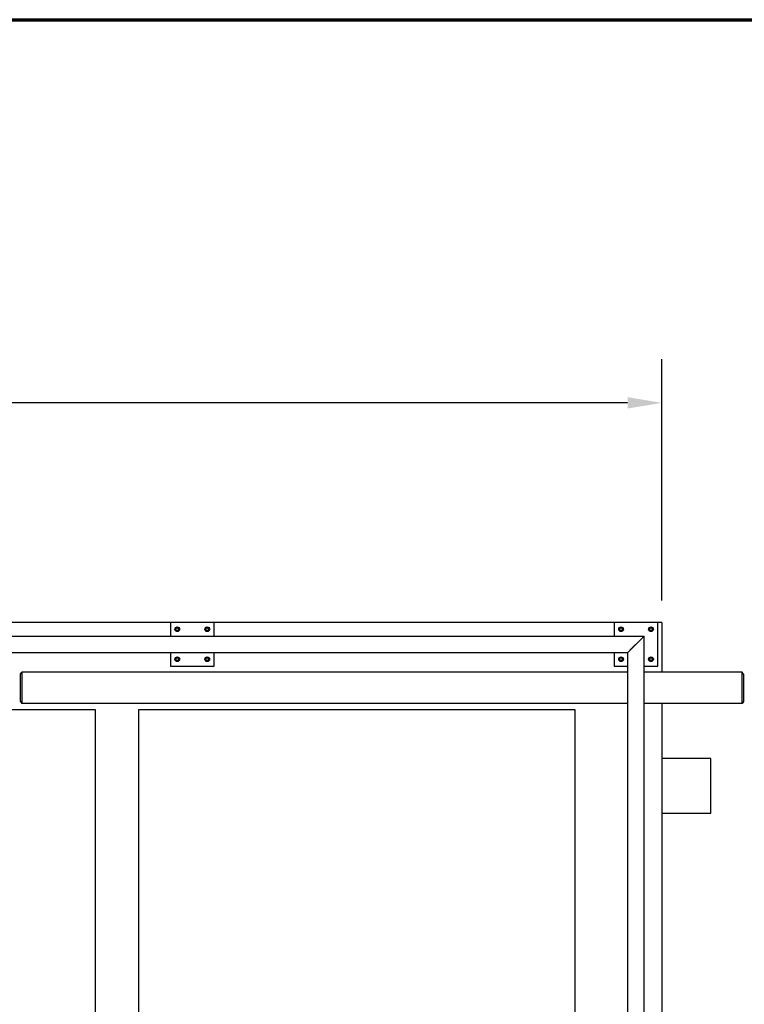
# Model space of a CAD drawing. Header units: inches. Extents: x 24 to 1128, y -69 to 748.
# Tile 666 of 668: x 673 to 740, y 658 to 748. Entities that reach past the tile are written whole.
import ezdxf

# ---------------------------------------------------------------- set-up
doc = ezdxf.new("R2010")
doc.units = ezdxf.units.IN
doc.header["$LTSCALE"] = 32
doc.header["$MEASUREMENT"] = 0
for name, color, linetype, lineweight in [('Border (ANSI)', 7, 'Continuous', 70), ('Dimension (ANSI)', 7, 'Continuous', 25), ('Visible (ANSI)', 7, 'Continuous', 30)]:
    doc.layers.add(name, color=color, linetype=linetype, lineweight=lineweight)
doc.styles.add('Note Text (ANSI)', font='tahoma.ttf')
doc.dimstyles.new('SB Fraction-16 (ANSI)', dxfattribs={"dimscale": 32, "dimtxt": 0.125, "dimasz": 0.098425, "dimexe": 0.125, "dimexo": 0.0625, "dimgap": 0.031496, "dimtad": 0, "dimtih": 1, "dimtoh": 1, "dimdec": 4, "dimrnd": 1e-08, "dimzin": 0, "dimdsep": 46, "dimlunit": 5, "dimtxsty": 'Note Text (ANSI)', "dimcen": 0.09, "dimdle": 0.393701, "dimclrd": 256, "dimclre": 256, "dimclrt": 256, "dimadec": 0, "dimazin": 3, "dimtfac": 0.96, "dimtofl": 0, "dimtmove": 0, "dimatfit": 3, "dimfxl": 1, "dimfrac": 2, "dimtolj": 1, "dimtzin": 12, "dimlwd": -1, "dimlwe": -1, "dimarcsym": 0})

# ---------------------------------------------------------------- blocks, each defined once
blk = doc.blocks.new('Borders SUPERIOR BORDER')
at = {"layer": 'Border (ANSI)'}
blk.add_line((0.75, 23.375), (35.25, 23.375), dxfattribs=at)
blk = doc.blocks.new('*D17')
at = {"layer": 'Defpoints', "color": 0, "transparency": 16777216}
for p in [(732.281, 712.826), (489.281, 692.669), (732.281, 692.669)]:
    blk.add_point(p, dxfattribs=at)
at = {"layer": 'Dimension (ANSI)', "transparency": 16777216}
for p, q in [((489.281, 694.669), (489.281, 716.826)), ((732.281, 694.669), (732.281, 716.826)), ((492.43, 712.826), (605.57, 712.826)), ((729.131, 712.826), (615.991, 712.826))]:
    blk.add_line(p, q, dxfattribs=at)
for points in [[(492.43, 713.351), (492.43, 712.301), (489.281, 712.826)], [(729.131, 713.351), (729.131, 712.301), (732.281, 712.826)]]:
    blk.add_solid(points, dxfattribs=at)
at = {"layer": 'Dimension (ANSI)', "transparency": 16777216, "insert": (606.578, 714.909), "char_height": 4, "attachment_point": 1, "style": 'Note Text (ANSI)'}
blk.add_mtext('\\A1;243', dxfattribs=at)

msp = doc.modelspace()

# ---------------------------------------------------------------- linework, layer by layer
at = {"layer": 'Visible (ANSI)'}
for p, q in [((687.18688, 692.66853), (650.46813, 692.66853)), ((691.18688, 692.66853), (687.18688, 692.66853)), ((687.18688, 692.66853), (687.18688, 691.41853)), ((727.90563, 692.66853), (691.18688, 692.66853)), ((691.18688, 691.41853), (691.18688, 692.66853)), ((731.90563, 692.66853), (727.90563, 692.66853)), ((727.90563, 692.66853), (727.90563, 691.41853)), ((732.28063, 692.66853), (731.90563, 692.66853)), ((731.90563, 688.66853), (731.90563, 692.66853)), ((732.28063, 692.66853), (732.28063, 688.10603)), ((687.73388, 692.17863), (687.65588, 692.1336)), ((687.65588, 692.1336), (687.65588, 692.04353)), ((687.65588, 692.04353), (687.65588, 691.95346)), ((687.65588, 691.95346), (687.73388, 691.90843)), ((687.81188, 692.22366), (687.73388, 692.17863)), ((687.73388, 691.90843), (687.81188, 691.8634)), ((687.88988, 692.17863), (687.81188, 692.22366)), ((687.81188, 691.8634), (687.88988, 691.90843)), ((687.96788, 692.1336), (687.88988, 692.17863)), ((687.88988, 691.90843), (687.96788, 691.95346)), ((687.96788, 692.04353), (687.96788, 692.1336)), ((687.96788, 691.95346), (687.96788, 692.04353)), ((690.48388, 692.17863), (690.40588, 692.1336)), ((690.40588, 692.1336), (690.40588, 692.04353)), ((690.40588, 692.04353), (690.40588, 691.95346)), ((690.40588, 691.95346), (690.48388, 691.90843)), ((690.56188, 692.22366), (690.48388, 692.17863)), ((690.48388, 691.90843), (690.56188, 691.8634)), ((690.63988, 692.17863), (690.56188, 692.22366)), ((690.56188, 691.8634), (690.63988, 691.90843)), ((690.71788, 692.1336), (690.63988, 692.17863)), ((690.63988, 691.90843), (690.71788, 691.95346)), ((690.71788, 692.04353), (690.71788, 692.1336)), ((690.71788, 691.95346), (690.71788, 692.04353)), ((728.45263, 692.17863), (728.37463, 692.1336)), ((728.37463, 692.1336), (728.37463, 692.04353)), ((728.37463, 692.04353), (728.37463, 691.95346)), ((728.37463, 691.95346), (728.45263, 691.90843)), ((728.53063, 692.22366), (728.45263, 692.17863)), ((728.45263, 691.90843), (728.53063, 691.8634)), ((728.60863, 692.17863), (728.53063, 692.22366)), ((728.53063, 691.8634), (728.60863, 691.90843)), ((728.68663, 692.1336), (728.60863, 692.17863)), ((728.60863, 691.90843), (728.68663, 691.95346)), ((728.68663, 692.04353), (728.68663, 692.1336)), ((728.68663, 691.95346), (728.68663, 692.04353)), ((731.20263, 692.17863), (731.12463, 692.1336)), ((731.12463, 692.1336), (731.12463, 692.04353)), ((731.12463, 692.04353), (731.12463, 691.95346)), ((731.12463, 691.95346), (731.20263, 691.90843)), ((731.28063, 692.22366), (731.20263, 692.17863)), ((731.20263, 691.90843), (731.28063, 691.8634)), ((731.35863, 692.17863), (731.28063, 692.22366)), ((731.28063, 691.8634), (731.35863, 691.90843)), ((731.43663, 692.1336), (731.35863, 692.17863)), ((731.35863, 691.90843), (731.43663, 691.95346)), ((731.43663, 692.04353), (731.43663, 692.1336)), ((731.43663, 691.95346), (731.43663, 692.04353)), ((647.71813, 691.41853), (730.64856, 691.41853)), ((729.52356, 690.29353), (730.27356, 691.04353)), ((730.28063, 691.03646), (729.53063, 690.28646)), ((730.64856, 691.41853), (730.27356, 691.04353)), ((730.28063, 691.03646), (730.65563, 691.41146)), ((730.65563, 584.16853), (730.65563, 691.41146)), ((647.71813, 689.91853), (729.14856, 689.91853)), ((687.18688, 689.91853), (687.18688, 688.66853)), ((691.18688, 688.66853), (691.18688, 689.91853)), ((727.90563, 689.91853), (727.90563, 688.66853)), ((729.52356, 690.29353), (729.14856, 689.91853)), ((729.15563, 689.91146), (729.53063, 690.28646)), ((729.15563, 583.41853), (729.15563, 689.91146)), ((687.73388, 689.42863), (687.65588, 689.3836)), ((687.65588, 689.3836), (687.65588, 689.29353)), ((687.65588, 689.29353), (687.65588, 689.20346)), ((687.65588, 689.20346), (687.73388, 689.15843)), ((687.81188, 689.47366), (687.73388, 689.42863)), ((687.73388, 689.15843), (687.81188, 689.1134)), ((687.88988, 689.42863), (687.81188, 689.47366)), ((687.81188, 689.1134), (687.88988, 689.15843)), ((687.96788, 689.3836), (687.88988, 689.42863)), ((687.88988, 689.15843), (687.96788, 689.20346)), ((687.96788, 689.29353), (687.96788, 689.3836)), ((687.96788, 689.20346), (687.96788, 689.29353)), ((690.48388, 689.42863), (690.40588, 689.3836)), ((690.40588, 689.3836), (690.40588, 689.29353)), ((690.40588, 689.29353), (690.40588, 689.20346)), ((690.40588, 689.20346), (690.48388, 689.15843)), ((690.56188, 689.47366), (690.48388, 689.42863)), ((690.48388, 689.15843), (690.56188, 689.1134)), ((690.63988, 689.42863), (690.56188, 689.47366)), ((690.56188, 689.1134), (690.63988, 689.15843)), ((690.71788, 689.3836), (690.63988, 689.42863)), ((690.63988, 689.15843), (690.71788, 689.20346)), ((690.71788, 689.29353), (690.71788, 689.3836)), ((690.71788, 689.20346), (690.71788, 689.29353)), ((728.45263, 689.42863), (728.37463, 689.3836)), ((728.37463, 689.3836), (728.37463, 689.29353)), ((728.37463, 689.29353), (728.37463, 689.20346)), ((728.37463, 689.20346), (728.45263, 689.15843)), ((728.53063, 689.47366), (728.45263, 689.42863)), ((728.45263, 689.15843), (728.53063, 689.1134)), ((728.60863, 689.42863), (728.53063, 689.47366)), ((728.53063, 689.1134), (728.60863, 689.15843)), ((728.68663, 689.3836), (728.60863, 689.42863)), ((728.60863, 689.15843), (728.68663, 689.20346)), ((728.68663, 689.29353), (728.68663, 689.3836)), ((728.68663, 689.20346), (728.68663, 689.29353)), ((731.20263, 689.42863), (731.12463, 689.3836)), ((731.12463, 689.3836), (731.12463, 689.29353)), ((731.12463, 689.29353), (731.12463, 689.20346)), ((731.12463, 689.20346), (731.20263, 689.15843)), ((731.28063, 689.47366), (731.20263, 689.42863)), ((731.20263, 689.15843), (731.28063, 689.1134)), ((731.35863, 689.42863), (731.28063, 689.47366)), ((731.28063, 689.1134), (731.35863, 689.15843)), ((731.43663, 689.3836), (731.35863, 689.42863)), ((731.35863, 689.15843), (731.43663, 689.20346)), ((731.43663, 689.29353), (731.43663, 689.3836)), ((731.43663, 689.20346), (731.43663, 689.29353)), ((673.41563, 687.91853), (673.55951, 688.10603)), ((673.41563, 685.41853), (673.41563, 687.91853)), ((673.55951, 688.10603), (673.55951, 685.23103)), ((729.15563, 688.10603), (673.55951, 688.10603)), ((687.18688, 688.66853), (691.18688, 688.66853)), ((727.90563, 688.66853), (729.15563, 688.66853)), ((730.65563, 688.66853), (731.90563, 688.66853)), ((739.63626, 688.10603), (730.65563, 688.10603)), ((739.63626, 685.23103), (739.63626, 688.10603)), ((739.78013, 687.91853), (739.63626, 688.10603)), ((739.78013, 687.91853), (739.78013, 685.41853)), ((673.41563, 685.41853), (673.55951, 685.23103)), ((729.15563, 685.23103), (673.55951, 685.23103)), ((739.63626, 685.23103), (730.65563, 685.23103)), ((732.28063, 685.23103), (732.28063, 584.16853)), ((739.78013, 685.41853), (739.63626, 685.23103)), ((671.98208, 684.66853), (680.28063, 684.66853)), ((680.28063, 684.66853), (680.28063, 621.98883)), ((684.28063, 622.54466), (684.28063, 684.66853)), ((684.28063, 684.66853), (724.28063, 684.66853)), ((724.28063, 684.66853), (724.28063, 552.66853)), ((736.78063, 680.16853), (732.28063, 680.16853)), ((736.78063, 675.16853), (736.78063, 680.16853)), ((732.28063, 675.16853), (736.78063, 675.16853))]:
    msp.add_line(p, q, dxfattribs=at)
for centre, radius in [((687.81188, 692.04353), 0.216), ((687.81188, 692.04353), 0.1248), ((690.56188, 692.04353), 0.216), ((690.56188, 692.04353), 0.1248), ((728.53063, 692.04353), 0.216), ((728.53063, 692.04353), 0.1248), ((731.28063, 692.04353), 0.216), ((731.28063, 692.04353), 0.1248), ((687.81188, 689.29353), 0.216), ((687.81188, 689.29353), 0.1248), ((690.56188, 689.29353), 0.216), ((690.56188, 689.29353), 0.1248), ((728.53063, 689.29353), 0.216), ((728.53063, 689.29353), 0.1248), ((731.28063, 689.29353), 0.216), ((731.28063, 689.29353), 0.1248)]:
    msp.add_circle(centre, radius, dxfattribs=at)
for centre, start, end in [((687.81188, 692.04353), 120, 180), ((687.81188, 692.04353), 180, 240), ((687.81188, 692.04353), 60, 120), ((687.81188, 692.04353), 240, 300), ((687.81188, 692.04353), 0, 60), ((687.81188, 692.04353), 300, 0), ((690.56188, 692.04353), 120, 180), ((690.56188, 692.04353), 180, 240), ((690.56188, 692.04353), 60, 120), ((690.56188, 692.04353), 240, 300), ((690.56188, 692.04353), 0, 60), ((690.56188, 692.04353), 300, 0), ((728.53063, 692.04353), 120, 180), ((728.53063, 692.04353), 180, 240), ((728.53063, 692.04353), 60, 120), ((728.53063, 692.04353), 240, 300), ((728.53063, 692.04353), 0, 60), ((728.53063, 692.04353), 300, 0), ((731.28063, 692.04353), 120, 180), ((731.28063, 692.04353), 180, 240), ((731.28063, 692.04353), 60, 120), ((731.28063, 692.04353), 240, 300), ((731.28063, 692.04353), 0, 60), ((731.28063, 692.04353), 300, 0), ((687.81188, 689.29353), 120, 180), ((687.81188, 689.29353), 180, 240), ((687.81188, 689.29353), 60, 120), ((687.81188, 689.29353), 240, 300), ((687.81188, 689.29353), 0, 60), ((687.81188, 689.29353), 300, 0), ((690.56188, 689.29353), 120, 180), ((690.56188, 689.29353), 180, 240), ((690.56188, 689.29353), 60, 120), ((690.56188, 689.29353), 240, 300), ((690.56188, 689.29353), 0, 60), ((690.56188, 689.29353), 300, 0), ((728.53063, 689.29353), 120, 180), ((728.53063, 689.29353), 180, 240), ((728.53063, 689.29353), 60, 120), ((728.53063, 689.29353), 240, 300), ((728.53063, 689.29353), 0, 60), ((728.53063, 689.29353), 300, 0), ((731.28063, 689.29353), 120, 180), ((731.28063, 689.29353), 180, 240), ((731.28063, 689.29353), 60, 120), ((731.28063, 689.29353), 240, 300), ((731.28063, 689.29353), 0, 60), ((731.28063, 689.29353), 300, 0)]:
    msp.add_arc(centre, 0.156, start, end, dxfattribs=at)

# ---------------------------------------------------------------- block references
at = {"xscale": 32, "yscale": 32, "zscale": 32}
msp.add_blockref('Borders SUPERIOR BORDER', (0, 0), dxfattribs=at)

# ---------------------------------------------------------------- dimensions: what is measured, and where the dimension line sits
at = {"layer": 'Dimension (ANSI)'}
dim = msp.add_linear_dim(base=(732.28063, 712.82601), p1=(489.28063, 692.66853), p2=(732.28063, 692.66853), dimstyle='SB Fraction-16 (ANSI)', override={"dimgap": 0.031496, "dimtih": 0, "dimtoh": 0, "dimdec": 4, "dimtol": 0, "dimlim": 0, "dimtp": 0, "dimtm": 0, "dimtdec": 2, "dimatfit": 1}, dxfattribs=at)
dim.commit()
dim.dimension.update_dxf_attribs({"geometry": '*D17', "text_midpoint": (610.78063, 712.82601), "dimtype": 160})

doc.saveas('drawing.dxf')
